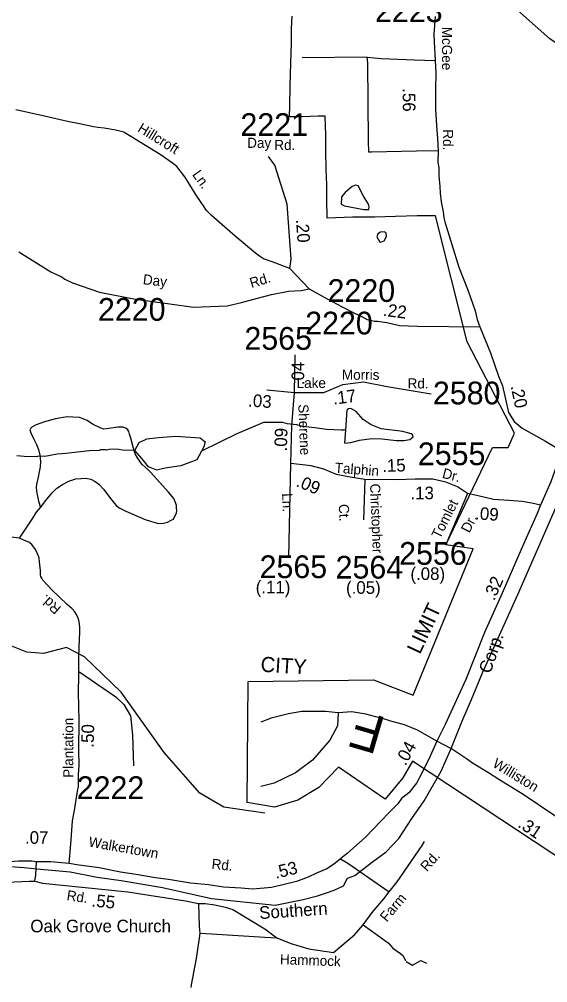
# Model space of a CAD drawing. Extents: x 1551653 to 1702041, y 811336 to 920032.
# Drawn here: x 1649671 to 1653106, y 878579 to 884840 of the extents above; entities that cross this region are included whole.
import ezdxf

# ---------------------------------------------------------------- set-up
doc = ezdxf.new("R2010")
doc.units = 0
for name, color, linetype in [('Old_Level_10', 7, 'Continuous'), ('Old_Level_11', 7, 'Continuous'), ('Old_Level_14', 7, 'Continuous'), ('Old_Level_17', 7, 'Continuous'), ('Old_Level_19', 7, 'Continuous'), ('Old_Level_22', 7, 'Continuous'), ('Old_Level_32', 7, 'Continuous'), ('Old_Level_35', 7, 'Continuous'), ('Old_Level_44', 7, 'Continuous'), ('Old_Level_48', 7, 'Continuous'), ('Old_Level_49', 7, 'Continuous'), ('Old_Level_59', 7, 'Continuous'), ('Old_Level_62', 7, 'Continuous'), ('Old_Level_8', 7, 'Continuous')]:
    doc.layers.add(name, color=color, linetype=linetype)

msp = doc.modelspace()

# ---------------------------------------------------------------- linework, layer by layer
at = {"layer": 'Old_Level_32'}
for p, q in [((1651460.137, 882413.857), (1651464.497, 882658.214)), ((1651281.374, 882431.311), (1651460.137, 882413.857)), ((1651422.477, 881345.461), (1651436.41, 881952.061)), ((1651918.254, 881849.799), (1651908.965, 881587.172)), ((1652584.71, 881759.158), (1652456.992, 881457.02)), ((1652479.886, 880099.07), (1652385.452, 880149.849))]:
    msp.add_line(p, q, dxfattribs=at)
for points in [[(1652375.156, 884858.062), (1652366.929, 884742.969), (1652368.313, 884692.913), (1652374.005, 884572.555), (1652378.884, 884492.572), (1652377.244, 884382.543), (1652377.7, 884250.464), (1652384.532, 884118.614), (1652389.834, 884064.477), (1652393.447, 883985.217), (1652393.007, 883913.196), (1652398.355, 883871.063), (1652398.372, 883822.546), (1652404.53, 883752.3), (1652406.992, 883709.168), (1652413.122, 883654.057), (1652426.667, 883587.509), (1652431.07, 883548.853), (1652436.746, 883522.922), (1652527.48, 883228.469), (1652590.281, 883074.424), (1652633.891, 882944.754), (1652647.155, 882888.652), (1652664.164, 882841.507)], [(1651555.109, 883087.89), (1651429.614, 883219.891), (1651438.433, 883279.746), (1651412.273, 883637.287), (1651331.49, 883892.439), (1651291.628, 883948.549)], [(1649667.753, 883329.469), (1649875.367, 883199.52), (1649913.323, 883180.526), (1649942.844, 883167.863), (1649968.147, 883150.979), (1650016.646, 883127.765), (1650193.77, 883066.562), (1650425.72, 883020.132), (1650649.235, 882990.586), (1650803.115, 882968.655), (1651023.684, 882977.32), (1651116.722, 882999.945), (1651219.153, 883028.279), (1651310.508, 883052.012), (1651422.264, 883073.116), (1651504.673, 883077.626), (1651555.109, 883087.89)], [(1651555.109, 883087.89), (1651672.197, 883022.987), (1651769.815, 882970.52), (1651850.787, 882930), (1651892.84, 882910.119), (1651933.164, 882888.79), (1651981.133, 882877.039), (1651999.244, 882877.324), (1652060.395, 882868.883), (1652142.495, 882849.409), (1652260.578, 882845.189), (1652664.164, 882841.507)], [(1652664.164, 882841.507), (1652734.193, 882672.687), (1652785.911, 882521.106), (1652813.001, 882457.023), (1652851.194, 882284.255), (1652887.367, 882225.425), (1652939.502, 882183.541), (1653091.259, 882097.25), (1653207.568, 882029.536)], [(1651460.137, 882413.857), (1651651.979, 882413.857), (1651774.061, 882466.219), (1651909.222, 882483.674), (1652061.824, 882453.129), (1652349.588, 882405.13)], [(1651436.41, 881952.061), (1651443.6, 882199.772), (1651460.137, 882413.857)], [(1653207.568, 882029.536), (1653192.173, 881992.598), (1653162.924, 881938.117), (1653125.77, 881833.53), (1653059.426, 881682.839)], [(1651918.254, 881849.799), (1651821.885, 881863.744), (1651733.644, 881882.337), (1651650.047, 881917.199), (1651568.772, 881938.117), (1651436.41, 881952.061)], [(1652584.71, 881759.158), (1652519.69, 881800.992), (1652443.059, 881831.206), (1652359.462, 881852.123), (1652245.676, 881852.123), (1652127.247, 881847.475), (1651918.254, 881849.799)], [(1653059.426, 881682.839), (1653002.696, 881696.406), (1652939.998, 881705.703), (1652854.079, 881712.675), (1652754.227, 881719.648), (1652663.663, 881740.565), (1652584.71, 881759.158)], [(1653059.426, 881682.839), (1653037.552, 881627.319), (1652949.286, 881429.13), (1652874.978, 881259.468), (1652809.958, 881110.724), (1652696.442, 880854.755), (1652574.486, 880549.601), (1652440.332, 880256.653), (1652385.452, 880149.849)], [(1649995.702, 879355.004), (1650008.139, 879508.761), (1650016.884, 879631.758), (1650032.114, 879711.496), (1650040.897, 879769.35), (1650049.594, 879823.205), (1650056.047, 879855.091), (1650056.415, 879883.1), (1650057.153, 879929.11), (1650060.05, 879992.889), (1650059.443, 880090.957), (1650060.145, 880282.853), (1650056.845, 880465.024), (1650058.278, 880574.857), (1650058.208, 880601.939), (1650057.96, 880696.933), (1650063.757, 880814.686), (1650064.194, 880855.9), (1650064.981, 880884.699), (1650061.93, 880911.779), (1650057.596, 880934.879), (1650053.685, 880949.167), (1650044.122, 880970.975), (1650032.288, 880989.223), (1650012.727, 881011.434), (1649983.049, 881037.855), (1649884.453, 881129.311), (1649825.133, 881193.953), (1649817.003, 881207.526), (1649812.052, 881219.833), (1649809.821, 881228.284), (1649808.233, 881258.333), (1649804.765, 881294.426), (1649802.967, 881314.271), (1649799.493, 881340.357), (1649789.831, 881366.971), (1649776.156, 881393.264), (1649752.629, 881426.961), (1649732.912, 881441.371), (1649705.146, 881453.743), (1649673.223, 881468.198), (1649617.328, 881474.94)], [(1652385.452, 880149.849), (1652342.767, 880052.2), (1652290.936, 879945.395), (1652254.349, 879875.21), (1652202.516, 879814.179), (1652155.498, 879776.114), (1652131.003, 879742.591), (1652117.147, 879725.684), (1652074.462, 879682.963), (1652022.63, 879631.087), (1651918.966, 879522.451), (1651844.904, 879456.634), (1651802.219, 879420.016), (1651758.556, 879384.111), (1651713.8, 879346.779), (1651671.115, 879319.315), (1651604.039, 879291.851), (1651549.158, 879264.387), (1651472.935, 879236.923), (1651375.369, 879212.51), (1651311.342, 879197.253), (1651262.559, 879194.202), (1651186.336, 879188.099), (1651113.162, 879194.202), (1650998.012, 879201.079), (1650900.23, 879214.475), (1650783.621, 879226.556), (1650642.033, 879250.65), (1650555.732, 879261.378), (1650432.106, 879283.303), (1650328.275, 879298.205), (1650191.074, 879325.669), (1650044.731, 879345.205), (1649995.702, 879355.004)], [(1653938.792, 879152.483), (1653843.566, 879217.355), (1653351.961, 879530.385), (1652946.809, 879803.09), (1652788.076, 879899.369), (1652720.834, 879942.344), (1652616.846, 880005.717), (1652579.216, 880034.371), (1652479.886, 880099.07)], [(1649995.702, 879355.004), (1649877.035, 879365.339), (1649782.519, 879365.339), (1649752.029, 879368.39), (1649666.377, 879368.524), (1649638.152, 879368.097), (1649377.011, 879337.875), (1649165.844, 879289.221), (1649135.205, 879278.237), (1649050.776, 879249.38), (1649008.091, 879228.019), (1648756.888, 879133.691), (1648665.42, 879100.124), (1648491.631, 879020.783), (1648223.326, 878889.567), (1648007.485, 878796.869), (1647906.849, 878748.69), (1647808.823, 878704.944), (1647764.246, 878677.835)], [(1648499.882, 878885.35), (1648551.586, 878907.826), (1648653.712, 878958.436), (1648743.335, 878991.804), (1648925.334, 879067.505), (1648984.425, 879093.527), (1649252.005, 879191.401), (1649370.914, 879209.71), (1649428.786, 879223.638), (1649589.512, 879233.101), (1649736.056, 879240.197), (1649772.524, 879238.658), (1649821.306, 879226.452), (1650376.211, 879170.207), (1650751.228, 879112.228), (1650836.599, 879093.919), (1650879.283, 879093.919), (1650943.311, 879086.08), (1651010.387, 879070.823), (1651059.17, 879055.565), (1651267.815, 878930.177), (1651284.36, 878915.982), (1651345.815, 878871.035)]]:
    msp.add_lwpolyline(points, dxfattribs=at)
at = {"layer": 'Old_Level_35'}
msp.add_line((1651933.287, 884592.342), (1651509.841, 884589.014), dxfattribs=at)
for points in [[(1651933.287, 884592.342), (1652023.061, 884584.878), (1652241.016, 884576.252), (1652374.005, 884572.555)], [(1652393.447, 883985.217), (1652253.103, 883983.363), (1651961.574, 883976.693), (1651943.73, 883975.056), (1651941.789, 884049.804), (1651936.715, 884554.248), (1651933.287, 884592.342)], [(1651429.614, 883219.891), (1651314.237, 883263.664), (1651258.588, 883282.404), (1651233.322, 883299.53), (1651207.105, 883319.074), (1651074.707, 883431.029), (1650918.789, 883567.279), (1650889.189, 883597.695), (1650869.592, 883627.912), (1650824.445, 883690.667), (1650779.494, 883763.22), (1650748.343, 883815.684), (1650724.704, 883843.981), (1650695.269, 883882.403), (1650667.506, 883904.778), (1650586.424, 883961.861), (1650396.089, 884078.597), (1650364.446, 884097.051), (1650350.41, 884105.542), (1650298.245, 884118.409), (1650222.861, 884131.149), (1650180.932, 884135.804), (1650153.006, 884140.174), (1650063.344, 884159.41), (1649985.611, 884174.597), (1649836.061, 884210.66), (1649648.785, 884251.49)], [(1649808.164, 881668.172), (1649850.871, 881721.531), (1649887.377, 881765.015), (1649915.749, 881792.453), (1649952.048, 881815.93), (1649992.544, 881839.319), (1650038.646, 881852.791), (1650072.734, 881856.298), (1650104.781, 881857.646), (1650136.667, 881851.196), (1650164.39, 881836.823), (1650188.032, 881818.532), (1650221.549, 881784.031), (1650264.784, 881725.521), (1650290.342, 881693.181), (1650302.1, 881680.934), (1650319.981, 881664.763), (1650363.583, 881644.064), (1650488.76, 881590.288), (1650524.528, 881577.755), (1650552.372, 881569.382), (1650576.457, 881563.09), (1650608.343, 881566.443), (1650634.472, 881572.115), (1650658.723, 881583.828), (1650672.69, 881591.548), (1650683.097, 881611.348), (1650693.271, 881629.353), (1650695.475, 881649.32), (1650693.717, 881661.16), (1650693.924, 881681.17), (1650688.166, 881693.293), (1650676.614, 881725.547), (1650641.256, 881767.889), (1650527.192, 881895.681), (1650509.308, 881911.855), (1650469.79, 881946.478), (1650458.15, 881964.526), (1650440.436, 881988.899), (1650424.757, 882015.031), (1650409.61, 882067.17), (1650396.224, 882117.472), (1650388.75, 882143.44), (1650382.914, 882161.566), (1650377.116, 882171.691), (1650363.114, 882181.783), (1650345.233, 882188.148), (1650311.424, 882188.636), (1650253.245, 882181.415), (1650221.113, 882175.864), (1650197.274, 882184.355), (1650147.747, 882208.974), (1650112.025, 882233.515), (1650086.221, 882243.846), (1650062.376, 882252.137), (1650020.405, 882254.791), (1649982.396, 882255.365), (1649906.294, 882242.504), (1649835.867, 882223.525), (1649781.648, 882204.417), (1649753.515, 882188.781), (1649743.351, 882180.982), (1649739.142, 882170.861), (1649746.98, 882152.892), (1649764.45, 882116.517), (1649783.847, 882076.297), (1649795.402, 882044.244), (1649804.87, 882008.033), (1649808.217, 881965.94), (1649807.928, 881932.124), (1649801.435, 881898.24), (1649794.942, 881864.352), (1649786.406, 881828.302), (1649783.154, 881815.963), (1649782.019, 881799.575), (1649783.669, 881772.528), (1649796.57, 881708.227), (1649808.164, 881668.172)], [(1649673.223, 881468.198), (1649697.84, 881507.722), (1649759.086, 881596.928), (1649783.706, 881636.449), (1649808.164, 881668.172)], [(1650058.208, 880601.939), (1650297.933, 880437.79), (1650351.338, 880387.946), (1650393.442, 880312.897), (1650408.009, 880190.315), (1650414.451, 879988.003)], [(1651745.178, 880332.941), (1651662.857, 880342.096), (1651507.362, 880342.096), (1651421.992, 880326.838), (1651309.181, 880299.374), (1651242.106, 880271.91)], [(1651745.178, 880332.941), (1651739.08, 880247.499), (1651690.297, 880155.952), (1651577.487, 880024.736), (1651467.726, 879942.344), (1651327.475, 879875.21), (1651242.106, 879853.849)], [(1652085.755, 880277.777), (1652053.119, 880290.22), (1651925.064, 880323.787), (1651833.596, 880339.044), (1651745.178, 880332.941)], [(1652385.452, 880149.849), (1652260.635, 880220.181), (1652175.495, 880255.686), (1652085.755, 880277.777)], [(1652076.175, 879169.107), (1652128.174, 879235.345), (1652290.288, 879470.847), (1652304.619, 879496.568)], [(1651758.556, 879384.111), (1651808.001, 879355.489), (1652076.175, 879169.107)], [(1649772.524, 879238.658), (1649778.622, 879281.379), (1649782.519, 879365.339)], [(1651905.994, 878956.199), (1651965.084, 879036.631), (1652040.72, 879124.16), (1652076.175, 879169.107)], [(1650836.599, 879093.919), (1650840.964, 878943.81), (1650844.31, 878901.72)], [(1651345.815, 878871.035), (1651435.632, 878833.185), (1651552.431, 878799.482), (1651714.54, 878776.409), (1651849.267, 878889.96), (1651905.994, 878956.199)], [(1651905.994, 878956.199), (1652069.083, 878837.916), (1652099.811, 878804.796), (1652148.477, 878768.59), (1652166.4, 878754.417), (1652182.899, 878720.978)], [(1650844.31, 878901.72), (1650840.016, 878867.787), (1650822.129, 878736.074), (1650789.668, 878566.639), (1650787.499, 878548.673)], [(1650844.31, 878901.72), (1650886.289, 878900.222), (1651267.815, 878875.767), (1651345.815, 878871.035)], [(1652186.549, 878717.867), (1652226.998, 878693.031), (1652281.519, 878724.798), (1652319.166, 878706.422)]]:
    msp.add_lwpolyline(points, dxfattribs=at)
at = {"layer": 'Old_Level_44'}
for points in [[(1652478.309, 880100.648), (1652547.045, 880274.962), (1652611.094, 880419.509), (1652681.662, 880592.977), (1652912.019, 881101.864), (1653224.87, 881814.114)], [(1649613.336, 879335.554), (1649703.164, 879327.12), (1649785.243, 879318.846), (1649905.902, 879309.314), (1650001.787, 879300.958), (1650178.031, 879264.805), (1650334.374, 879243.277), (1650602.771, 879199.08), (1650921.082, 879125.819), (1651333.907, 879084.321), (1651515.796, 879119.587), (1651610.899, 879144.148), (1651669.188, 879162.569), (1651718.274, 879180.99), (1651779.631, 879208.621), (1651805.267, 879258.284), (1651851.89, 879275.276), (1651966.861, 879365.088), (1652056.168, 879430.905), (1652138.489, 879516.348), (1652223.181, 879646.342), (1652303.207, 879762.235), (1652413.647, 879954.486), (1652478.309, 880100.648)]]:
    msp.add_lwpolyline(points, dxfattribs=at)
at = {"layer": 'Old_Level_48'}
msp.add_lwpolyline([(1653700.209, 879046.381), (1652227.28, 880017.965), (1652165.201, 879910.252), (1652050.378, 879771.012), (1651745.614, 879980.033), (1651619.505, 879847.483), (1651482.887, 879765.913), (1651330.504, 879720.031), (1651151.85, 879750.619), (1651159.518, 880535.815), (1651974.825, 880548.243), (1652231.419, 880448.815), (1652621.548, 881398.342), (1652444.22, 881423.699), (1652748.21, 882057.652), (1652849.539, 882057.652), (1652890.586, 882150.668), (1652583.374, 882742.795), (1652375.906, 883561.493), (1652256.775, 883561.78), (1652116.864, 883557.748), (1651982.979, 883553.683), (1651980.581, 883554.296), (1651838.318, 883553.283), (1651673.649, 883546.987), (1651670.657, 883670.198), (1651669.469, 883762.754), (1651666.71, 883867.337), (1651664.732, 883980.933), (1651663.78, 884085.506), (1651660.208, 884209.925), (1651614.381, 884208.977), (1651510.667, 884206.546), (1651428.056, 884204.6), (1651429.49, 884277.31), (1651432.606, 884404.698), (1651436.796, 884556.115), (1651439.867, 884681.102), (1651440.556, 884777.25), (1651444.614, 884860.764)], dxfattribs=at)
at = {"layer": 'Old_Level_49'}
msp.add_lwpolyline([(1653700.209, 879046.381), (1652227.28, 880017.965), (1652165.201, 879910.252), (1652050.378, 879771.012), (1651745.614, 879980.033), (1651619.505, 879847.483), (1651482.887, 879765.913), (1651330.504, 879720.031), (1651151.85, 879750.619), (1651159.518, 880535.815), (1651974.825, 880548.243), (1652231.419, 880448.815), (1652621.548, 881398.342), (1652444.22, 881423.699), (1652748.21, 882057.652), (1652849.539, 882057.652), (1652890.586, 882150.668), (1652583.374, 882742.795), (1652375.906, 883561.493), (1652256.775, 883561.78), (1652116.864, 883557.748), (1651982.979, 883553.683), (1651980.581, 883554.296), (1651838.318, 883553.283), (1651673.649, 883546.987), (1651670.657, 883670.198), (1651669.469, 883762.754), (1651666.71, 883867.337), (1651664.732, 883980.933), (1651663.78, 884085.506), (1651660.208, 884209.925), (1651614.381, 884208.977), (1651510.667, 884206.546), (1651428.056, 884204.6), (1651429.49, 884277.31), (1651432.606, 884404.698), (1651436.796, 884556.115), (1651439.867, 884681.102), (1651440.556, 884777.25), (1651444.614, 884860.764)], dxfattribs=at)
at = {"layer": 'Old_Level_59'}
for points in [[(1653718.191, 884522.612), (1653293.22, 884593.56), (1653120.156, 884711.978), (1652738.621, 885052.411)], [(1651267.203, 879681.23), (1651001.148, 879719.472), (1650844.181, 879811.336), (1650613.19, 880075.34), (1650334.114, 880468.322), (1650095.125, 880696.443), (1649979.169, 880757.856), (1649829.173, 880718.281), (1649721.11, 880727.098), (1649546.099, 880796.303)]]:
    msp.add_lwpolyline(points, dxfattribs=at)
at = {"layer": 'Old_Level_62'}
for p, q in [((1651793.367, 882169.127), (1651802.082, 882301.591)), ((1651787.83, 882086.286), (1651793.367, 882169.127))]:
    msp.add_line(p, q, dxfattribs=at)
for points in [[(1651909.529, 883689.588), (1651874.157, 883758.178), (1651856.113, 883761.971), (1651834.787, 883753.257), (1651788.958, 883714.092), (1651764.865, 883685.179), (1651762.712, 883637.3), (1651784.755, 883628.38), (1651910.349, 883603.876), (1651943.568, 883603.466), (1651946.336, 883620.075), (1651942.03, 883638.223), (1651909.529, 883689.588)], [(1652042.3, 883399.542), (1652059.422, 883428.762), (1652055.526, 883450.907), (1652043.633, 883459.007), (1652018.309, 883456.751), (1652002.417, 883444.346), (1651996.368, 883426.506), (1652012.773, 883395.236), (1652019.539, 883391.545), (1652042.3, 883399.542)], [(1651787.83, 882086.286), (1651826.893, 882089.567), (1651883.077, 882104.535), (1651963.253, 882115.198), (1652027.126, 882114.07), (1652122.988, 882102.485), (1652170.868, 882101.665), (1652211.058, 882108.944), (1652231.256, 882126.681), (1652227.462, 882138.677), (1652219.568, 882144.828), (1652195.782, 882153.235), (1652163.896, 882161.745), (1652024.255, 882178.149), (1651958.639, 882203.268), (1651907.273, 882238.127), (1651862.059, 882290.928), (1651826.38, 882309.485), (1651811.616, 882307.332), (1651802.082, 882301.591)], [(1651793.367, 882169.127), (1651764.147, 882170.562), (1651716.165, 882171.382), (1651668.285, 882174.253), (1651592.518, 882185.531), (1651552.533, 882190.145), (1651512.651, 882192.913), (1651474.818, 882203.473), (1651412.995, 882210.547), (1651384.978, 882219.051), (1651257.864, 882219.051), (1651085.354, 882146.351), (1650855.341, 882034.27)], [(1650422.491, 882037.381), (1650449.789, 882088.796), (1650501.24, 882113.029), (1650576.902, 882122.117), (1650688.883, 882131.205), (1650846.261, 882119.088), (1650879.552, 882094.854), (1650870.473, 882061.533), (1650855.341, 882034.27)], [(1650422.491, 882037.381), (1650342.623, 882040.764), (1650318.632, 882043.225), (1650284.696, 882045.788), (1650254.656, 882044.25), (1650238.662, 882040.559), (1650230.665, 882042.712), (1650198.677, 882041.277), (1650190.577, 882037.381), (1650126.601, 882036.458), (1649974.35, 882017.081), (1649918.371, 882014.005), (1649838.093, 881999.344), (1649796.16, 882000.061), (1649782.113, 881996.371), (1649702.143, 881997.703), (1649654.264, 882002.522)], [(1650855.341, 882034.27), (1650825.075, 881976.715), (1650722.174, 881937.336), (1650619.273, 881922.19), (1650564.796, 881910.073), (1650510.319, 881931.277), (1650470.974, 881982.774), (1650422.491, 882037.381)]]:
    msp.add_lwpolyline(points, dxfattribs=at)

# ---------------------------------------------------------------- texts
at = {"layer": 'Old_Level_10'}
for s, rotation, p in [('Hillcroft', 328.4784833, (1650435.154, 884113.615)), ('Ln.', 305.7318667, (1650792.378, 883830.123)), ('Rd.', 48.5749833, (1652321.181, 879297.359)), ('Farm', 49.5511861, (1652059.452, 878970.024)), ('Hammock', 358.0156611, (1651364.939, 878699.548))]:
    msp.add_text(s, height=65.6167, rotation=rotation, dxfattribs=at).set_placement(p)
at = {"layer": 'Old_Level_11'}
for s, height, rotation, p in [('McGee', 65.6167, 270, (1652419.066, 884790.675)), ('Rd.', 65.6167, 270, (1652426.024, 884124.203)), ('Day', 65.6167, 353.5782528, (1650472.296, 883118.32)), ('Rd.', 65.6167, 17.0294583, (1651180.512, 883092.674)), ('Sherene', 65.6167, 272.3040667, (1651484.737, 882337.123)), ('Talphin', 65.6167, 355.4691278, (1651720.007, 881894.007)), ('Dr.', 65.6167, 345.1625222, (1652416.013, 881860.988)), ('Christopher', 65.61666, 272.3443028, (1651951.181, 881821.18)), ('Ln.', 65.6167, 272.3040667, (1651379.476, 881759.191)), ('Tomlet', 65.6167, 63.1571222, (1652405.753, 881458.641)), ('Ct.', 65.6167, 272.3443028, (1651747.89, 881688.505)), ('Dr.', 65.6167, 63.1571222, (1652597.254, 881497.713)), ('Rd.', 65.6167, 139.4593639, (1649948.233, 881017.785)), ('Plantation', 65.6167, 89.9697028, (1650022.357, 879910.655)), ('Williston', 65.6167, 328.7611833, (1652742.398, 879985.862)), ('Walkertown', 65.6167, 349.9427583, (1650118.105, 879465.241)), ('Rd.', 65.6167, 354.0587361, (1650919.212, 879320.288)), ('Rd.', 65.6167, 351.3821389, (1649976.276, 879116.495))]:
    msp.add_text(s, height=height, rotation=rotation, dxfattribs=at).set_placement(p)
for s, p in [('Day', (1651152.631, 884004.111)), ('Rd.', (1651328.966, 883990.164)), ('Lake', (1651474.293, 882443.83)), ('Morris', (1651768.656, 882497.007)), ('Rd.', (1652195.625, 882440.507))]:
    msp.add_text(s, height=65.6167, dxfattribs=at).set_placement(p)
at = {"layer": 'Old_Level_14'}
for s, rotation, p in [('Corp.', 70.6545417, (1652732.822, 880583.005)), ('Southern', 3.9408972, (1651233.554, 878992.505))]:
    msp.add_text(s, height=82.0208, rotation=rotation, dxfattribs=at).set_placement(p)
at = {"layer": 'Old_Level_17'}
for s, rotation, p in [('.56', 270.1978278, (1652164.169, 884391.624)), ('.20', 274.1846361, (1651469.446, 883537.48)), ('.22', 352.8685389, (1652032.757, 882912.804)), ('.04', 90, (1651523.528, 882461.659)), ('.20', 282.4653139, (1652864.424, 882455.054)), ('.03', 355.9111722, (1651156.898, 882324.096)), ('.17', 7.3581611, (1651713.72, 882335.087)), ('.09', 88.3372306, (1651410.573, 882030.758)), ('.15', 1.6859028, (1652031.6, 881897.628)), ('.09', 337.3626528, (1651464.955, 881807.733)), ('.09', 356.0055694, (1652632.611, 881590.512)), ('(.08)', 0.2389556, (1652213.894, 881195.631)), ('(.11)', 359.6818056, (1651207.899, 881109.452)), ('(.05)', 359.9379111, (1651795.191, 881106.31)), ('.32', 66.0838111, (1652758.82, 881057.16)), ('.50', 88.5849444, (1650154.669, 880105.97)), ('.04', 61.2060667, (1652182.148, 879984.56)), ('.31', 326.0558083, (1652906.669, 879595.749)), ('.07', 359.908525, (1649708.362, 879482.251)), ('.53', 14.0479167, (1651339.012, 879253.874)), ('.55', 354.2123667, (1650138.455, 879075.386))]:
    msp.add_text(s, height=82.0208, rotation=rotation, dxfattribs=at).set_placement(p)
msp.add_text('.13', height=82.0208, dxfattribs=at).set_placement((1652213.953, 881720.89))
at = {"layer": 'Old_Level_19'}
for s, rotation, p in [('LIMIT', 65.0623278, (1652275.699, 880708.477)), ('CITY', 356.3756333, (1651237.389, 880600.768))]:
    msp.add_text(s, height=98.425, rotation=rotation, dxfattribs=at).set_placement(p)
at = {"layer": 'Old_Level_22'}
msp.add_text('F', height=246.062, rotation=163.6324944, dxfattribs=at).set_placement((1652064.982, 880298.272))
msp.add_text('Oak Grove Church', height=82.02083, dxfattribs=at).set_placement((1649743.076, 878906.773))
at = {"layer": 'Old_Level_8'}
for s, p in [('2223', (1651983.828, 884821.299)), ('2221', (1651108.971, 884081.34)), ('2220', (1651675.219, 883003.017)), ('2220', (1650182.707, 882880.476)), ('2220', (1651529.765, 882791.707)), ('2565', (1651134.864, 882692.272)), ('2580', (1652359.951, 882337.354)), ('2555', (1652262.03, 881942.165)), ('2556', (1652140.591, 881294.852)), ('2565', (1651233.397, 881208.409)), ('2564', (1651727.406, 881205.186)), ('2222', (1650044.501, 879772.864))]:
    msp.add_text(s, height=147.6375, dxfattribs=at).set_placement(p)

doc.saveas('drawing.dxf')
